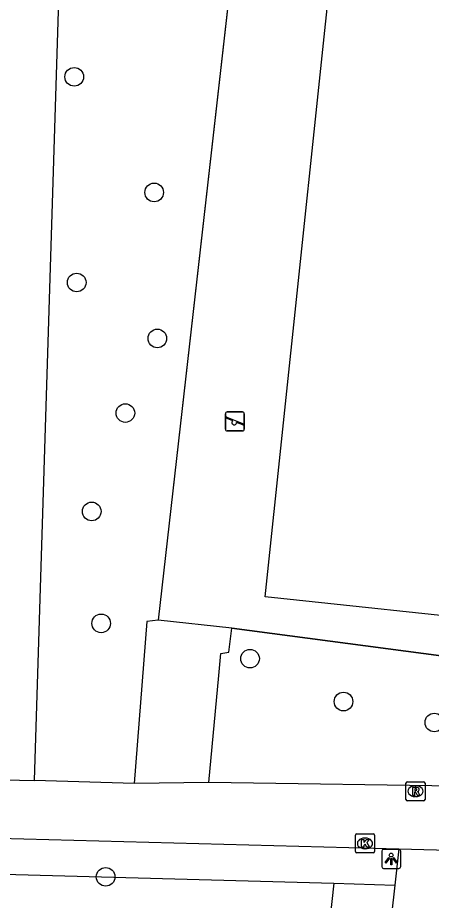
# Model space of a CAD drawing. Extents: x 162082 to 163393, y 388091 to 388632.
# Drawn here: x 162588.85 to 162610.54, y 388188.35 to 388234.64 of the extents above; entities that cross this region are included whole.
import ezdxf

# ---------------------------------------------------------------- set-up
doc = ezdxf.new("R2010")
doc.units = 0
for name, color, linetype in [('IMGEO_Boom', 7, 'Continuous'), ('IMGEO_Fietspad_open', 7, 'Continuous'), ('IMGEO_Groenvoorziening', 7, 'Continuous'), ('IMGEO_Hek', 7, 'Continuous'), ('IMGEO_Kolk', 7, 'Continuous'), ('IMGEO_Lichtpunt', 7, 'Continuous'), ('IMGEO_Rijbaan_lokaal_open', 7, 'Continuous'), ('IMGEO_Rioolput', 7, 'Continuous'), ('IMGEO_Speelvoorziening', 7, 'Continuous'), ('IMGEO_Voetpad_gesloten', 7, 'Continuous'), ('IMGEO_Voetpad_open', 7, 'Continuous')]:
    doc.layers.add(name, color=color, linetype=linetype)

msp = doc.modelspace()

# ---------------------------------------------------------------- linework, layer by layer
at = {"layer": 'IMGEO_Boom'}
for centre in [(162591.815, 388231.541), (162596.004, 388225.478), (162591.943, 388220.754), (162596.171, 388217.821), (162594.495, 388213.907), (162592.731, 388208.748), (162593.227, 388202.879), (162601.031, 388201.027), (162605.932, 388198.777), (162610.694, 388197.68), (162593.461, 388189.586)]:
    msp.add_circle(centre, 0.489, dxfattribs=at)
at = {"layer": 'IMGEO_Fietspad_open'}
for points in [[(162583.394, 388194.771), (162589.738, 388194.638)], [(162594.952, 388194.486), (162589.738, 388194.638)], [(162612.9, 388194.32), (162598.866, 388194.531)], [(162582.601, 388191.752), (162608.826, 388191.05)], [(162608.826, 388191.05), (162612.774, 388190.944)]]:
    msp.add_lwpolyline(points, dxfattribs=at)
at = {"layer": 'IMGEO_Groenvoorziening'}
for points in [[(162602.483, 388258.384), (162596.208, 388203.054)], [(162600.069, 388202.629), (162612.235, 388201.026), (162637.2, 388198.38), (162662.426, 388195.481)]]:
    msp.add_lwpolyline(points, dxfattribs=at)
at = {"layer": 'IMGEO_Hek'}
for points in [[(162612.925, 388350.456), (162596.208, 388203.054)], [(162704.239, 388190.917), (162662.426, 388195.481), (162637.2, 388198.38), (162612.235, 388201.026), (162600.069, 388202.629), (162596.208, 388203.054)]]:
    msp.add_lwpolyline(points, dxfattribs=at)
at = {"layer": 'IMGEO_Kolk'}
for p, q in [((162606.632, 388191.839), (162607.484, 388191.839)), ((162606.557, 388190.913), (162606.557, 388191.765)), ((162607.045, 388191.619), (162607.07, 388191.619)), ((162607.558, 388191.765), (162607.558, 388190.913)), ((162607.068, 388191.059), (162607.043, 388191.059)), ((162607.484, 388190.839), (162606.632, 388190.839))]:
    msp.add_line(p, q, dxfattribs=at)
for points in [[(162606.632, 388191.839), (162607.484, 388191.839)], [(162606.557, 388190.913), (162606.557, 388191.765)], [(162606.878, 388191.539), (162607.001, 388191.539), (162607.001, 388191.388), (162607.131, 388191.539), (162607.295, 388191.539), (162607.149, 388191.388), (162607.302, 388191.139), (162607.15, 388191.139), (162607.065, 388191.303), (162607.001, 388191.236), (162607.001, 388191.139), (162606.878, 388191.139), (162606.878, 388191.539)], [(162607.558, 388191.765), (162607.558, 388190.913)], [(162607.484, 388190.839), (162606.632, 388190.839)]]:
    msp.add_lwpolyline(points, dxfattribs=at)
for centre, start, end in [((162606.634, 388191.763), 91.552, 178.448), ((162606.634, 388191.763), 91.552, 178.448), ((162607.482, 388191.763), 1.552, 88.448), ((162607.482, 388191.763), 1.552, 88.448), ((162606.634, 388190.915), 181.552, 268.448), ((162606.634, 388190.915), 181.552, 268.448), ((162607.482, 388190.915), 271.552, 358.448), ((162607.482, 388190.915), 271.552, 358.448)]:
    msp.add_arc(centre, 0.0765, start, end, dxfattribs=at)
for centre, major_axis, ratio, start_param, end_param in [((162607.044, 388191.339), (-0.387, 0.002), 0.722429, 4.712389, 7.853982), ((162607.069, 388191.339), (-0.39, 0.002), 0.717154, 1.570796, 4.712389)]:
    msp.add_ellipse(centre, major_axis=major_axis, ratio=ratio, start_param=start_param, end_param=end_param, dxfattribs=at)
at = {"layer": 'IMGEO_Lichtpunt'}
for p, q in [((162607.934, 388190.928), (162607.934, 388190.121)), ((162607.934, 388190.928), (162607.934, 388190.121)), ((162608.836, 388191.023), (162608.028, 388191.023)), ((162608.836, 388191.023), (162608.028, 388191.023)), ((162608.93, 388190.121), (162608.93, 388190.928)), ((162608.93, 388190.121), (162608.93, 388190.928)), ((162608.028, 388190.027), (162608.836, 388190.027)), ((162608.028, 388190.027), (162608.836, 388190.027))]:
    msp.add_line(p, q, dxfattribs=at)
for points in [[(162608.308, 388190.592), (162608.347, 388190.564), (162608.159, 388190.302), (162608.121, 388190.329), (162608.308, 388190.592)], [(162608.41, 388190.544), (162608.457, 388190.544), (162608.457, 388190.222), (162608.41, 388190.222), (162608.41, 388190.544)], [(162608.52, 388190.564), (162608.558, 388190.591), (162608.745, 388190.329), (162608.706, 388190.301), (162608.52, 388190.564)]]:
    msp.add_lwpolyline(points, dxfattribs=at)
msp.add_circle((162608.433, 388190.726), 0.0994, dxfattribs=at)
for centre, start, end in [((162608.028, 388190.928), 90, 180), ((162608.028, 388190.928), 90, 180), ((162608.836, 388190.928), 0, 90), ((162608.836, 388190.928), 0, 90), ((162608.028, 388190.121), 180, 270), ((162608.028, 388190.121), 180, 270), ((162608.836, 388190.121), 270, 0), ((162608.836, 388190.121), 270, 360)]:
    msp.add_arc(centre, 0.0946, start, end, dxfattribs=at)
at = {"layer": 'IMGEO_Rijbaan_lokaal_open'}
for points in [[(162596.208, 388203.054), (162595.615, 388202.972), (162594.952, 388194.486)], [(162600.069, 388202.629), (162596.208, 388203.054)], [(162598.866, 388194.531), (162599.398, 388200.146), (162599.507, 388201.296), (162599.927, 388201.374), (162600.069, 388202.629)], [(162598.866, 388194.531), (162594.952, 388194.486)]]:
    msp.add_lwpolyline(points, dxfattribs=at)
at = {"layer": 'IMGEO_Rioolput'}
for p, q in [((162609.205, 388193.648), (162609.205, 388194.5)), ((162609.28, 388194.574), (162610.132, 388194.574)), ((162609.693, 388194.354), (162609.718, 388194.354)), ((162610.206, 388194.5), (162610.206, 388193.648)), ((162609.716, 388193.794), (162609.691, 388193.794)), ((162610.132, 388193.574), (162609.28, 388193.574))]:
    msp.add_line(p, q, dxfattribs=at)
for points in [[(162609.205, 388193.648), (162609.205, 388194.5)], [(162609.28, 388194.574), (162610.132, 388194.574)], [(162609.794, 388194.272), (162609.542, 388194.274), (162609.542, 388193.874)], [(162609.72, 388194.193), (162609.666, 388194.193), (162609.666, 388194.112)], [(162610.206, 388194.5), (162610.206, 388193.648)], [(162609.542, 388193.874), (162609.666, 388193.874), (162609.666, 388194.036), (162609.677, 388194.036)], [(162609.666, 388194.112), (162609.718, 388194.112)], [(162609.724, 388194.007), (162609.795, 388193.874), (162609.935, 388193.874), (162609.87, 388194)], [(162610.132, 388193.574), (162609.28, 388193.574)]]:
    msp.add_lwpolyline(points, dxfattribs=at)
for centre, radius, start, end in [((162609.282, 388194.498), 0.0765, 91.552, 178.448), ((162609.282, 388194.498), 0.0765, 91.552, 178.448), ((162609.726, 388194.097), 0.0964, 77.0061, 93.1865), ((162609.74, 388194.154), 0.0378, 276.6634, 79.6772), ((162609.793, 388194.162), 0.109, 350.3612, 89.416), ((162609.791, 388194.162), 0.112, 277.5842, 350.9817), ((162610.13, 388194.498), 0.0765, 1.552, 88.448), ((162610.13, 388194.498), 0.0765, 1.552, 88.448), ((162609.676, 388193.983), 0.0533, 26.0293, 88.6989), ((162609.702, 388194.301), 0.19, 274.7715, 282.9687), ((162609.775, 388193.947), 0.108, 29.5134, 73.7905), ((162609.282, 388193.65), 0.0765, 181.552, 268.448), ((162609.282, 388193.65), 0.0765, 181.552, 268.448), ((162610.13, 388193.65), 0.0765, 271.552, 358.448), ((162610.13, 388193.65), 0.0765, 271.552, 358.448)]:
    msp.add_arc(centre, radius, start, end, dxfattribs=at)
for centre, major_axis, ratio, start_param, end_param in [((162609.692, 388194.074), (-0.387, 0.002), 0.722429, 4.712389, 7.853982), ((162609.717, 388194.074), (-0.39, 0.002), 0.717154, 1.570796, 4.712389)]:
    msp.add_ellipse(centre, major_axis=major_axis, ratio=ratio, start_param=start_param, end_param=end_param, dxfattribs=at)
at = {"layer": 'IMGEO_Speelvoorziening'}
for p, q in [((162599.74, 388213.07), (162599.74, 388213.87)), ((162599.74, 388213.87), (162599.74, 388213.07)), ((162600.123, 388213.498), (162599.784, 388213.635)), ((162599.809, 388213.695), (162600.685, 388213.342)), ((162599.84, 388213.97), (162600.63, 388213.97)), ((162600.63, 388213.97), (162599.84, 388213.97)), ((162600.73, 388213.87), (162600.73, 388213.07)), ((162600.73, 388213.07), (162600.73, 388213.87)), ((162600.661, 388213.282), (162600.321, 388213.419)), ((162600.63, 388212.97), (162599.84, 388212.97)), ((162599.84, 388212.97), (162600.63, 388212.97))]:
    msp.add_line(p, q, dxfattribs=at)
for centre, radius, start, end in [((162599.84, 388213.87), 0.1, 90, 180), ((162599.84, 388213.87), 0.1, 90, 180), ((162599.797, 388213.665), 0.0327, 68.078, 248.078), ((162600.63, 388213.87), 0.1, 0, 90), ((162600.63, 388213.87), 0.1, 360, 90), ((162600.202, 388213.408), 0.12, 130.9928, 5.1632), ((162600.673, 388213.312), 0.0327, 248.078, 68.078), ((162599.84, 388213.07), 0.1, 180, 270), ((162599.84, 388213.07), 0.1, 180, 270), ((162600.63, 388213.07), 0.1, 270, 0), ((162600.63, 388213.07), 0.1, 270, 0)]:
    msp.add_arc(centre, radius, start, end, dxfattribs=at)
at = {"layer": 'IMGEO_Voetpad_gesloten'}
msp.add_lwpolyline([(162627.443, 388201.546), (162601.827, 388204.263), (162606.359, 388247.248), (162631.979, 388244.634), (162627.443, 388201.546)], dxfattribs=at)
at = {"layer": 'IMGEO_Voetpad_open'}
for points in [[(162589.738, 388194.638), (162591.012, 388235.568)], [(162608.826, 388191.05), (162608.614, 388189.154)], [(162548.452, 388190.796), (162586.812, 388189.756), (162605.432, 388189.251)], [(162605.432, 388189.251), (162603.762, 388174.063), (162602.256, 388160.366)], [(162605.432, 388189.251), (162608.614, 388189.154)], [(162608.614, 388189.154), (162607.763, 388181.524)]]:
    msp.add_lwpolyline(points, dxfattribs=at)

doc.saveas('drawing.dxf')
